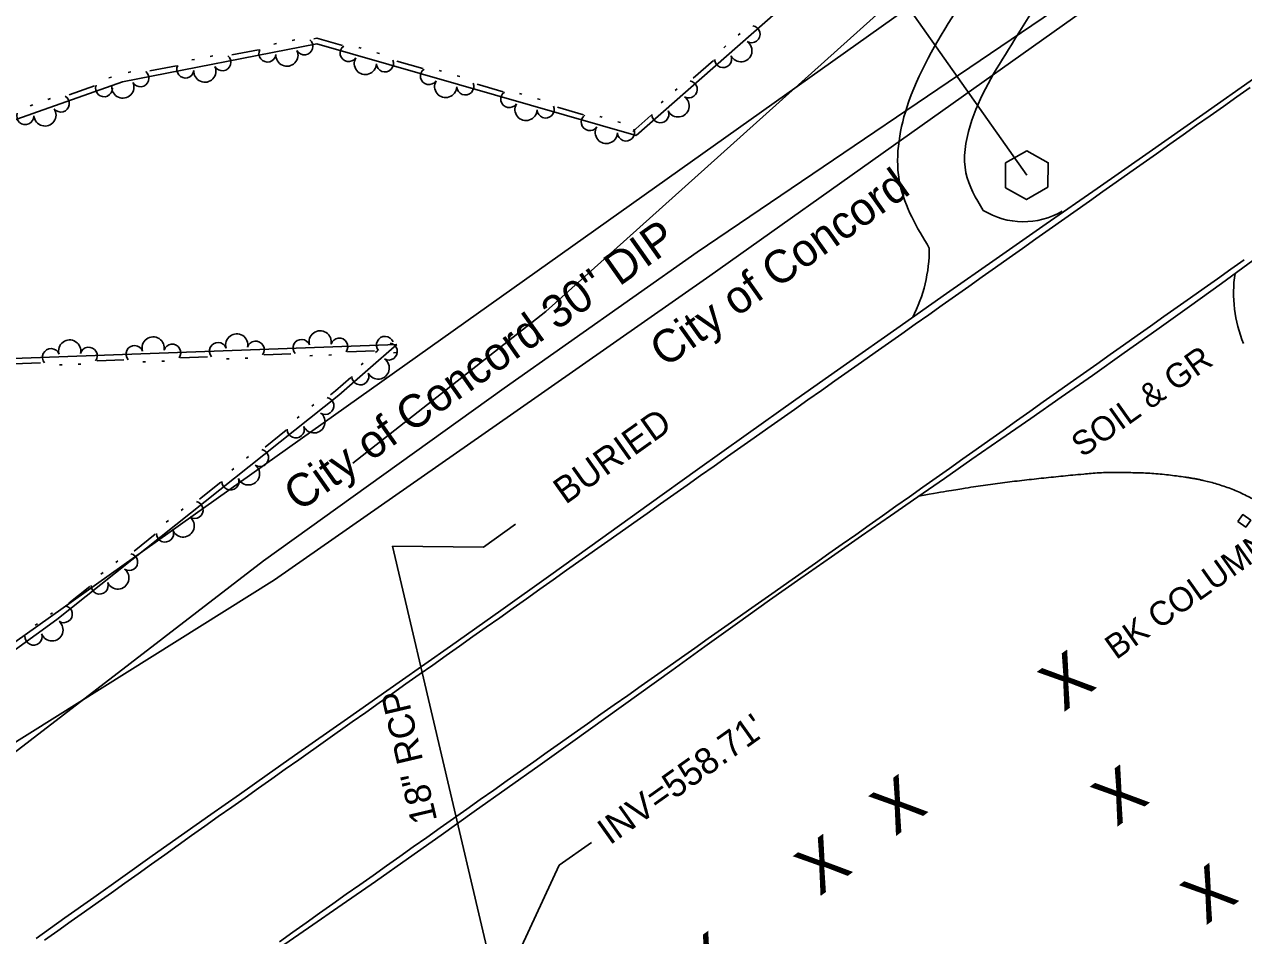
# Model space of a CAD drawing. Extents: x 1577032 to 1581865, y 611492 to 615011.
# Drawn here: x 1578761.3 to 1578946.8, y 612619.6 to 612758.2 of the extents above; entities that cross this region are included whole.
import ezdxf

# ---------------------------------------------------------------- set-up
doc = ezdxf.new("R2010")
doc.units = 0
for name, color, linetype in [('CTL GPS Vertical CELL', 7, 'Continuous'), ('Exist Horizontal Baseline Alignment Station Label', 7, 'Continuous'), ('Exist Right of Way Line', 7, 'Continuous'), ('Exist Roads EOP', 7, 'Continuous'), ('Exist Roads EOT', 7, 'Continuous'), ('Exist Structure Minor Pipes CMP 18 Inch Invert', 7, 'Continuous'), ('Exist Structure Minor Pipes CMP 18 Inch Leader', 7, 'Continuous'), ('Exist Structure Minor Pipes RCP 18 Inch', 7, 'Continuous'), ('Exist Structure Minor Pipes RCP 18 Inch Text', 7, 'Continuous'), ('Exist Utilities Telephone UG FO SUE LOS B', 7, 'Continuous'), ('Exist Utilities Telephone UG FO SUE LOS B Text', 7, 'Continuous'), ('Exist Utilities Water UG Line SUE LOS B', 7, 'Continuous'), ('Exist Utilities Water UG Line SUE LOS B Text', 7, 'Continuous'), ('Exist Vegetation Tree CELL', 7, 'Continuous'), ('Old_Level_11', 7, 'Continuous'), ('Old_Level_8', 7, 'Continuous'), ('Scratch_Level_4', 7, 'Continuous'), ('Scratch_Level_6', 7, 'Continuous')]:
    doc.layers.add(name, color=color, linetype=linetype)

msp = doc.modelspace()

# ---------------------------------------------------------------- linework, layer by layer
at = {"layer": 'CTL GPS Vertical CELL'}
msp.add_line((1578913.79, 612735.31), (1578913.79, 612735.31), dxfattribs=at)
msp.add_lwpolyline([(1578910.56, 612737.19), (1578913.81, 612739), (1578917.06, 612737.21), (1578917.01, 612733.49), (1578913.76, 612731.6), (1578910.56, 612733.41)], close=True, dxfattribs=at)
at = {"layer": 'Exist Horizontal Baseline Alignment Station Label'}
msp.add_line((1578913.79, 612735.31), (1578827.34, 612857.89), dxfattribs=at)
at = {"layer": 'Exist Right of Way Line'}
msp.add_lwpolyline([(1578124.38, 612213.06), (1579205.66, 612980.92)], dxfattribs=at)
at = {"layer": 'Exist Roads EOP'}
for points in [[(1578948.63, 612750.22), (1578940.58, 612744.55), (1578932.44, 612738.82), (1578924.51, 612733.28), (1578916.77, 612727.91), (1578909.14, 612722.59), (1578901.59, 612717.3), (1578894.04, 612712), (1578886.39, 612706.61), (1578878.67, 612701.17), (1578871.1, 612695.8), (1578863.71, 612690.54), (1578856.36, 612685.29), (1578848.92, 612679.95), (1578841.4, 612674.54), (1578833.79, 612669.11), (1578826.1, 612663.67), (1578818.32, 612658.19), (1578810.43, 612652.65), (1578802.39, 612647.02), (1578798.24, 612644.11), (1578794, 612641.12), (1578789.65, 612638.06), (1578785.21, 612634.92), (1578780.73, 612631.75), (1578776.28, 612628.59), (1578771.85, 612625.45), (1578767.44, 612622.33), (1578763.07, 612619.22)], [(1578799.29, 612617.21), (1578804.52, 612620.81), (1578809.66, 612624.36), (1578814.7, 612627.89), (1578819.71, 612631.4), (1578824.72, 612634.94), (1578829.74, 612638.5), (1578834.75, 612642.05), (1578839.75, 612645.6), (1578844.75, 612649.16), (1578849.76, 612652.75), (1578854.77, 612656.36), (1578859.79, 612659.99), (1578864.82, 612663.61), (1578869.8, 612667.19), (1578874.67, 612670.65), (1578879.43, 612674.01), (1578884.09, 612677.28), (1578888.64, 612680.44), (1578893.04, 612683.49), (1578897.24, 612686.39), (1578901.28, 612689.19), (1578905.46, 612692.09), (1578909.85, 612695.14), (1578914.39, 612698.3), (1578919.03, 612701.54), (1578923.77, 612704.85), (1578928.62, 612708.27), (1578933.57, 612711.79), (1578938.53, 612715.34), (1578943.4, 612718.85), (1578948.2, 612722.34)]]:
    msp.add_lwpolyline(points, dxfattribs=at)
at = {"layer": 'Exist Roads EOT'}
for points in [[(1578947.8, 612748.66), (1578945.76, 612747.22), (1578943.72, 612745.78), (1578941.68, 612744.34), (1578939.64, 612742.9), (1578937.61, 612741.46), (1578935.57, 612740.02), (1578933.53, 612738.58), (1578931.49, 612737.14), (1578929.45, 612735.7), (1578927.41, 612734.26), (1578925.37, 612732.81), (1578923.33, 612731.37), (1578917.22, 612727.05), (1578915.18, 612725.61), (1578913.14, 612724.17), (1578911.1, 612722.73), (1578909.06, 612721.28), (1578907.03, 612719.84), (1578904.99, 612718.4), (1578902.95, 612716.96), (1578900.91, 612715.52), (1578898.87, 612714.08), (1578896.83, 612712.64), (1578894.79, 612711.2), (1578892.75, 612709.76), (1578890.71, 612708.32), (1578888.67, 612706.88), (1578886.63, 612705.45), (1578884.59, 612704.01), (1578882.55, 612702.57), (1578880.51, 612701.13), (1578878.47, 612699.69), (1578876.42, 612698.25), (1578874.38, 612696.81), (1578872.34, 612695.38), (1578870.3, 612693.94), (1578868.26, 612692.5), (1578866.22, 612691.06), (1578864.18, 612689.62), (1578862.14, 612688.18), (1578860.1, 612686.74), (1578858.06, 612685.3), (1578856.03, 612683.86), (1578853.99, 612682.42), (1578851.95, 612680.98), (1578843.79, 612675.21), (1578841.76, 612673.77), (1578839.72, 612672.33), (1578837.68, 612670.89), (1578835.64, 612669.45), (1578833.6, 612668), (1578831.56, 612666.56), (1578829.52, 612665.12), (1578827.48, 612663.68), (1578825.45, 612662.24), (1578823.41, 612660.8), (1578821.37, 612659.36), (1578819.33, 612657.92), (1578817.29, 612656.47), (1578815.25, 612655.03), (1578813.22, 612653.59), (1578811.18, 612652.15), (1578803.02, 612646.39), (1578800.99, 612644.95), (1578798.95, 612643.5), (1578796.91, 612642.06), (1578794.87, 612640.62), (1578792.83, 612639.18), (1578790.79, 612637.74), (1578788.76, 612636.29), (1578786.72, 612634.85), (1578784.69, 612633.4), (1578782.66, 612631.95), (1578780.62, 612630.51), (1578778.59, 612629.06), (1578776.55, 612627.62), (1578774.52, 612626.17), (1578772.49, 612624.72), (1578770.45, 612623.28), (1578768.42, 612621.83), (1578766.38, 612620.38), (1578764.35, 612618.94)], [(1578800.09, 612618.7), (1578802.13, 612620.14), (1578804.16, 612621.59), (1578806.2, 612623.03), (1578808.23, 612624.48), (1578810.27, 612625.92), (1578812.31, 612627.36), (1578814.35, 612628.8), (1578816.39, 612630.24), (1578818.42, 612631.68), (1578820.46, 612633.12), (1578822.5, 612634.57), (1578824.54, 612636.01), (1578826.58, 612637.45), (1578828.61, 612638.89), (1578830.65, 612640.33), (1578832.69, 612641.77), (1578834.73, 612643.21), (1578836.77, 612644.65), (1578838.8, 612646.09), (1578840.84, 612647.54), (1578842.88, 612648.98), (1578844.92, 612650.42), (1578846.96, 612651.86), (1578849, 612653.3), (1578851.03, 612654.74), (1578853.08, 612656.18), (1578855.12, 612657.62), (1578857.16, 612659.05), (1578859.2, 612660.49), (1578861.24, 612661.93), (1578863.28, 612663.37), (1578865.32, 612664.81), (1578867.36, 612666.24), (1578869.4, 612667.68), (1578871.44, 612669.12), (1578873.48, 612670.56), (1578875.52, 612672), (1578877.57, 612673.43), (1578879.61, 612674.87), (1578881.65, 612676.31), (1578883.69, 612677.75), (1578885.73, 612679.19), (1578887.77, 612680.62), (1578889.81, 612682.06), (1578891.85, 612683.5), (1578893.89, 612684.94), (1578895.93, 612686.39), (1578897.96, 612687.83), (1578900, 612689.27), (1578902.04, 612690.71), (1578904.08, 612692.16), (1578906.12, 612693.6), (1578908.15, 612695.04), (1578910.19, 612696.48), (1578912.23, 612697.93), (1578914.27, 612699.37), (1578916.3, 612700.81), (1578918.34, 612702.25), (1578920.38, 612703.7), (1578922.42, 612705.14), (1578924.46, 612706.58), (1578926.49, 612708.02), (1578928.53, 612709.46), (1578930.57, 612710.91), (1578932.61, 612712.35), (1578934.65, 612713.79), (1578936.69, 612715.23), (1578938.72, 612716.67), (1578940.76, 612718.11), (1578942.8, 612719.55), (1578944.84, 612721), (1578946.88, 612722.44)]]:
    msp.add_lwpolyline(points, dxfattribs=at)
at = {"layer": 'Exist Structure Minor Pipes CMP 18 Inch Leader'}
for points in [[(1578817.27, 612678.88), (1578831.14, 612678.73), (1578836.03, 612682.21)], [(1578833.41, 612610.41), (1578842.67, 612630.33), (1578847.56, 612633.8)]]:
    msp.add_lwpolyline(points, dxfattribs=at)
at = {"layer": 'Exist Structure Minor Pipes RCP 18 Inch'}
msp.add_line((1578833.41, 612610.41), (1578817.27, 612678.88), dxfattribs=at)
at = {"layer": 'Exist Utilities Telephone UG FO SUE LOS B'}
msp.add_lwpolyline([(1578195.73, 612250.34), (1578241.59, 612286.54), (1578291.86, 612328.33), (1578346.38, 612374.92), (1578396.97, 612410.49), (1578454.86, 612448.05), (1578513.8, 612486.88), (1578570.79, 612520.18), (1578660.13, 612580.57), (1578739.65, 612636.41), (1578799.35, 612673.77), (1578835.75, 612699.17), (1578865.6, 612719.98), (1578923.89, 612761.36), (1578953.65, 612786.53), (1578992.35, 612823.36), (1579016.04, 612847.4), (1579030.15, 612863.93), (1579038.32, 612877.78)], dxfattribs=at)
at = {"layer": 'Exist Utilities Water UG Line SUE LOS B'}
for p, q in [((1578863.65, 612723.62), (1578922.48, 612763.46)), ((1578834.26, 612702.92), (1578863.65, 612723.62)), ((1578797.66, 612676.66), (1578834.26, 612702.92)), ((1578745.5, 612636.5), (1578797.66, 612676.66))]:
    msp.add_line(p, q, dxfattribs=at)
at = {"layer": 'Old_Level_11'}
for points in [[(1578920.8, 612829.24), (1578918.52, 612811.31), (1578909.27, 612793.26), (1578887.7, 612770.64), (1578854.39, 612741.35)], [(1578802.45, 612755.89), (1578802.04, 612755.81)], [(1578809.68, 612755.02), (1578805.8, 612756.13), (1578805.34, 612756.04)], [(1578870.17, 612756.87), (1578869.87, 612756.6)], [(1578854.39, 612741.35), (1578805.77, 612755.29), (1578776.22, 612749.53), (1578748.88, 612739.86), (1578397.75, 612589.78), (1578202.57, 612520.47)], [(1578796.89, 612754.39), (1578792.87, 612753.61)], [(1578799.63, 612755.34), (1578799.23, 612755.26)], [(1578812.55, 612754.62), (1578812.15, 612754.73)], [(1578815.31, 612753.83), (1578814.91, 612753.94)], [(1578868.02, 612754.97), (1578867.71, 612754.7)], [(1578784.41, 612751.96), (1578780.39, 612751.18)], [(1578787.15, 612752.91), (1578786.75, 612752.84)], [(1578789.97, 612753.46), (1578789.57, 612753.38)], [(1578821.9, 612751.52), (1578817.95, 612752.65)], [(1578866.13, 612752.77), (1578863.05, 612750.06)], [(1578774.55, 612750.24), (1578774.16, 612750.11)], [(1578777.49, 612751.03), (1578777.09, 612750.95)], [(1578824.77, 612751.12), (1578824.38, 612751.23)], [(1578827.53, 612750.33), (1578827.14, 612750.44)], [(1578771.98, 612748.9), (1578768.11, 612747.53)], [(1578834.12, 612748.01), (1578830.18, 612749.14)], [(1578860.63, 612748.47), (1578860.32, 612748.2)], [(1578765.27, 612746.96), (1578764.88, 612746.82)], [(1578836.99, 612747.62), (1578836.6, 612747.73)], [(1578839.75, 612746.83), (1578839.36, 612746.94)], [(1578858.47, 612746.58), (1578858.16, 612746.31)], [(1578762.56, 612746), (1578762.18, 612745.87)], [(1578846.34, 612744.51), (1578842.4, 612745.64)], [(1578849.21, 612744.11), (1578848.82, 612744.23)], [(1578851.97, 612743.32), (1578851.58, 612743.44)], [(1578856.59, 612744.37), (1578853.85, 612741.97)], [(1578219.14, 612501.33), (1578402.75, 612566.18), (1578724.72, 612706.14), (1578817.97, 612709.56)], [(1578817.97, 612709.56), (1578809.14, 612701.87), (1578766.25, 612667.71), (1578729.93, 612641.39), (1578711, 612629.29), (1578666.02, 612599.72), (1578626.26, 612569.19), (1578597.37, 612539.75), (1578558.5, 612501.79), (1578537.75, 612486.32), (1578502.24, 612463.66), (1578465.91, 612440.49), (1578423.86, 612413.78), (1578371.1, 612378.99), (1578339.9, 612361.7)], [(1578785.04, 612707.53), (1578789.14, 612707.68)], [(1578792.02, 612707.38), (1578792.43, 612707.39)], [(1578794.89, 612707.48), (1578795.3, 612707.5)], [(1578797.75, 612708), (1578801.85, 612708.15)], [(1578804.73, 612707.84), (1578805.14, 612707.86)], [(1578807.6, 612707.95), (1578808.01, 612707.96)], [(1578810.45, 612708.46), (1578814.55, 612708.61)], [(1578815, 612708.6), (1578814.69, 612708.33)], [(1578817.44, 612708.31), (1578817.85, 612708.32)], [(1578759.63, 612706.6), (1578763.73, 612706.75)], [(1578766.62, 612706.45), (1578767.02, 612706.46)], [(1578769.48, 612706.55), (1578769.89, 612706.57)], [(1578772.34, 612707.07), (1578776.44, 612707.22)], [(1578779.32, 612706.91), (1578779.73, 612706.93)], [(1578782.19, 612707.02), (1578782.6, 612707.03)], [(1578812.83, 612706.71), (1578812.52, 612706.44)], [(1578810.94, 612704.52), (1578808.62, 612702.5), (1578807.84, 612701.88)], [(1578805.34, 612700.41), (1578805.02, 612700.16)], [(1578803.1, 612698.62), (1578802.77, 612698.37)], [(1578801.11, 612696.52), (1578797.9, 612693.96)], [(1578795.4, 612692.5), (1578795.08, 612692.24)], [(1578793.15, 612690.71), (1578792.83, 612690.45)], [(1578791.16, 612688.6), (1578787.95, 612686.04)], [(1578785.45, 612684.58), (1578785.13, 612684.32)], [(1578783.2, 612682.79), (1578782.88, 612682.53)], [(1578781.21, 612680.68), (1578778.01, 612678.12)], [(1578775.51, 612676.66), (1578775.18, 612676.4)], [(1578773.26, 612674.87), (1578772.94, 612674.61)], [(1578771.27, 612672.76), (1578768.06, 612670.21)], [(1578765.56, 612668.74), (1578765.5, 612668.69), (1578765.27, 612668.53)], [(1578763.28, 612667.08), (1578762.95, 612666.84)]]:
    msp.add_lwpolyline(points, dxfattribs=at)
for centre, radius, start, end in [((1578871.91, 612756.76), 1.3, 239.7667, 80.5633), ((1578803.89, 612754.92), 1.3, 209.4565, 50.253), ((1578870.3, 612754.25), 1.69, 207.2955, 55.368), ((1578798.26, 612753.82), 1.3, 151.79, 352.5866), ((1578801.23, 612753.57), 1.69, 176.9853, 25.0578), ((1578810.63, 612753.89), 1.3, 124.7778, 325.5744), ((1578785.78, 612751.39), 1.3, 151.79, 352.5866), ((1578788.75, 612751.14), 1.69, 176.9853, 25.0578), ((1578791.41, 612752.49), 1.3, 209.4565, 50.253), ((1578813.17, 612752.31), 1.69, 149.9731, 358.0455), ((1578816.15, 612752.31), 1.3, 182.4443, 23.2408), ((1578867.6, 612752.97), 1.3, 182.1002, 22.8968), ((1578778.93, 612750.06), 1.3, 209.4565, 50.253), ((1578822.85, 612750.39), 1.3, 124.7778, 325.5744), ((1578773.41, 612748.54), 1.3, 160.2538, 1.0504), ((1578776.27, 612748.71), 1.69, 176.9853, 25.0578), ((1578825.39, 612748.81), 1.69, 149.9731, 358.0455), ((1578828.37, 612748.81), 1.3, 182.4443, 23.2408), ((1578862.36, 612748.36), 1.3, 239.7667, 80.5633), ((1578766.84, 612746.21), 1.3, 217.9203, 58.7169), ((1578835.07, 612746.89), 1.3, 124.7778, 325.5744), ((1578860.75, 612745.85), 1.69, 207.2955, 55.368), ((1578761.43, 612744.3), 1.3, 160.2538, 1.0504), ((1578764.41, 612744.48), 1.69, 185.4491, 33.5216), ((1578837.61, 612745.31), 1.69, 149.9731, 358.0455), ((1578840.59, 612745.3), 1.3, 182.4443, 23.2408), ((1578847.3, 612743.38), 1.3, 124.7778, 325.5744), ((1578858.05, 612744.57), 1.3, 182.1002, 22.8968), ((1578849.83, 612741.81), 1.69, 149.9731, 358.0455), ((1578852.82, 612741.8), 1.3, 182.4443, 23.2408), ((1578793.59, 612709.49), 1.69, 348.0603, 196.1328), ((1578806.29, 612709.95), 1.69, 348.0603, 196.1328), ((1578768.18, 612708.56), 1.69, 348.0603, 196.1328), ((1578778.05, 612708.1), 1.3, 20.5315, 221.3281), ((1578780.88, 612709.02), 1.69, 348.0603, 196.1328), ((1578783.78, 612708.31), 1.3, 322.865, 163.6616), ((1578790.75, 612708.56), 1.3, 20.5315, 221.3281), ((1578796.49, 612708.77), 1.3, 322.865, 163.6616), ((1578803.46, 612709.03), 1.3, 20.5315, 221.3281), ((1578809.19, 612709.24), 1.3, 322.865, 163.6616), ((1578816.16, 612709.49), 1.3, 20.5315, 221.3281), ((1578816.73, 612708.48), 1.3, 239.5144, 80.3109), ((1578765.34, 612707.63), 1.3, 20.5315, 221.3281), ((1578771.08, 612707.84), 1.3, 322.865, 163.6616), ((1578815.11, 612705.98), 1.69, 207.0432, 55.1157), ((1578812.4, 612704.71), 1.3, 181.8479, 22.6445), ((1578807.07, 612700.22), 1.3, 236.9612, 77.7577), ((1578805.34, 612697.79), 1.69, 204.49, 52.5625), ((1578802.58, 612696.64), 1.3, 179.2947, 20.0913), ((1578797.13, 612692.3), 1.3, 236.9612, 77.7577), ((1578795.39, 612689.87), 1.69, 204.49, 52.5625), ((1578792.63, 612688.72), 1.3, 179.2947, 20.0913), ((1578787.18, 612684.38), 1.3, 236.9612, 77.7577), ((1578785.44, 612681.95), 1.69, 204.49, 52.5625), ((1578782.69, 612680.8), 1.3, 179.2947, 20.0913), ((1578777.23, 612676.46), 1.3, 236.9612, 77.7577), ((1578775.5, 612674.03), 1.69, 204.49, 52.5625), ((1578772.74, 612672.89), 1.3, 179.2947, 20.0913), ((1578767.29, 612668.54), 1.3, 236.9612, 77.7577), ((1578765.48, 612666.15), 1.69, 201.9053, 49.9778), ((1578762.68, 612665.12), 1.3, 176.71, 17.5066)]:
    msp.add_arc(centre, radius, start, end, dxfattribs=at)
at = {"layer": 'Old_Level_8'}
msp.add_lwpolyline([(1578811.26, 612691.49), (1578840.64, 612714.59), (1578909.67, 612776.54)], dxfattribs=at)
at = {"layer": 'Scratch_Level_4'}
for centre, radius, start, end in [((1578913.28, 612739.9), 11.67, 238.3812, 300.3995), ((1578876.13, 612724.15), 22.84, 332.6808, 0.1769), ((1578965.13, 612717.36), 19.88, 171.3208, 202.6546)]:
    msp.add_arc(centre, radius, start, end, dxfattribs=at)
for points in [[(1578931.27, 612798.14), (1578928.45, 612793.52), (1578920.51, 612784.35), (1578911.91, 612773.89), (1578902.91, 612760.1), (1578895.54, 612745.6), (1578894.5, 612733.91), (1578898.97, 612724.22)], [(1578940.86, 612794.97), (1578936.42, 612787.7), (1578928.03, 612778), (1578919.86, 612768.06), (1578911.45, 612755.16), (1578905.18, 612742.84), (1578904.54, 612735.65), (1578907.16, 612729.96)]]:
    msp.add_spline(points, degree=3, dxfattribs=at)
msp.add_open_spline([(1578970.14, 612668.54), (1578969.23, 612669.39), (1578968.31, 612670.24), (1578967.37, 612671.07), (1578966.44, 612671.9), (1578965.5, 612672.73), (1578964.55, 612673.54), (1578963.6, 612674.35), (1578962.64, 612675.16), (1578961.69, 612675.97), (1578960.73, 612676.78), (1578959.77, 612677.59), (1578958.81, 612678.39), (1578958.08, 612679.01), (1578957.34, 612679.61), (1578956.59, 612680.21), (1578955.85, 612680.81), (1578955.1, 612681.39), (1578954.33, 612681.95), (1578953.56, 612682.53), (1578952.79, 612683.08), (1578952, 612683.63), (1578951.6, 612683.9), (1578951.2, 612684.17), (1578950.79, 612684.44), (1578950.38, 612684.71), (1578949.97, 612684.98), (1578949.56, 612685.24), (1578948.65, 612685.81), (1578947.7, 612686.32), (1578946.73, 612686.79), (1578945.77, 612687.26), (1578944.79, 612687.65), (1578943.78, 612687.99), (1578942.77, 612688.32), (1578941.76, 612688.62), (1578940.73, 612688.85), (1578940.21, 612688.97), (1578939.69, 612689.08), (1578939.17, 612689.17), (1578938.65, 612689.26), (1578938.13, 612689.34), (1578937.6, 612689.42), (1578935.05, 612689.76), (1578932.5, 612689.99), (1578929.94, 612690.06), (1578927.4, 612690.12), (1578924.84, 612690.06), (1578922.3, 612689.83), (1578920.82, 612689.69), (1578919.34, 612689.55), (1578917.86, 612689.39), (1578916.38, 612689.24), (1578914.9, 612689.08), (1578913.43, 612688.92), (1578911.95, 612688.75), (1578910.47, 612688.56), (1578908.99, 612688.37), (1578907.52, 612688.18), (1578906.04, 612687.96), (1578904.57, 612687.72), (1578902.15, 612687.33), (1578899.74, 612686.93), (1578897.33, 612686.46)], degree=3, dxfattribs=at)
at = {"layer": 'Scratch_Level_6'}
msp.add_lwpolyline([(1578945.91, 612682.65), (1578946.65, 612683.68), (1578947.86, 612682.81), (1578947.12, 612681.77)], close=True, dxfattribs=at)

# ---------------------------------------------------------------- texts
at = {"layer": 'Exist Structure Minor Pipes CMP 18 Inch Invert'}
for s, p in [('BURIED', (1578843.62, 612685.14)), ("INV=558.71'", (1578850.35, 612633.33))]:
    msp.add_text(s, height=4, rotation=35.38, dxfattribs=at).set_placement(p)
at = {"layer": 'Exist Structure Minor Pipes RCP 18 Inch Text'}
msp.add_text('18" RCP', height=4, rotation=103.2668, dxfattribs=at).set_placement((1578824.12, 612637.19))
at = {"layer": 'Exist Utilities Telephone UG FO SUE LOS B Text'}
msp.add_text('City of Concord', height=5, rotation=35.3733, dxfattribs=at).set_placement((1578858.77, 612705.93))
at = {"layer": 'Exist Utilities Water UG Line SUE LOS B Text'}
msp.add_text('City of Concord 30" DIP', height=5, rotation=35.154, dxfattribs=at).set_placement((1578803.06, 612684.01))
at = {"layer": 'Exist Vegetation Tree CELL'}
for p in [(1578919.36, 612653.56), (1578893.72, 612634.65), (1578927.42, 612636.09), (1578882.24, 612625.53), (1578941, 612621.13), (1578864.75, 612610.77)]:
    msp.add_text('X', height=7.38, rotation=36.4985, dxfattribs=at).set_placement(p)
at = {"layer": 'Scratch_Level_4'}
msp.add_text('SOIL & GR', height=3.691, rotation=35.38, dxfattribs=at).set_placement((1578922.27, 612692.29))
at = {"layer": 'Scratch_Level_6'}
msp.add_text('BK COLUMN', height=3.691, rotation=35.38, dxfattribs=at).set_placement((1578927.4, 612661.52))

doc.saveas('drawing.dxf')
